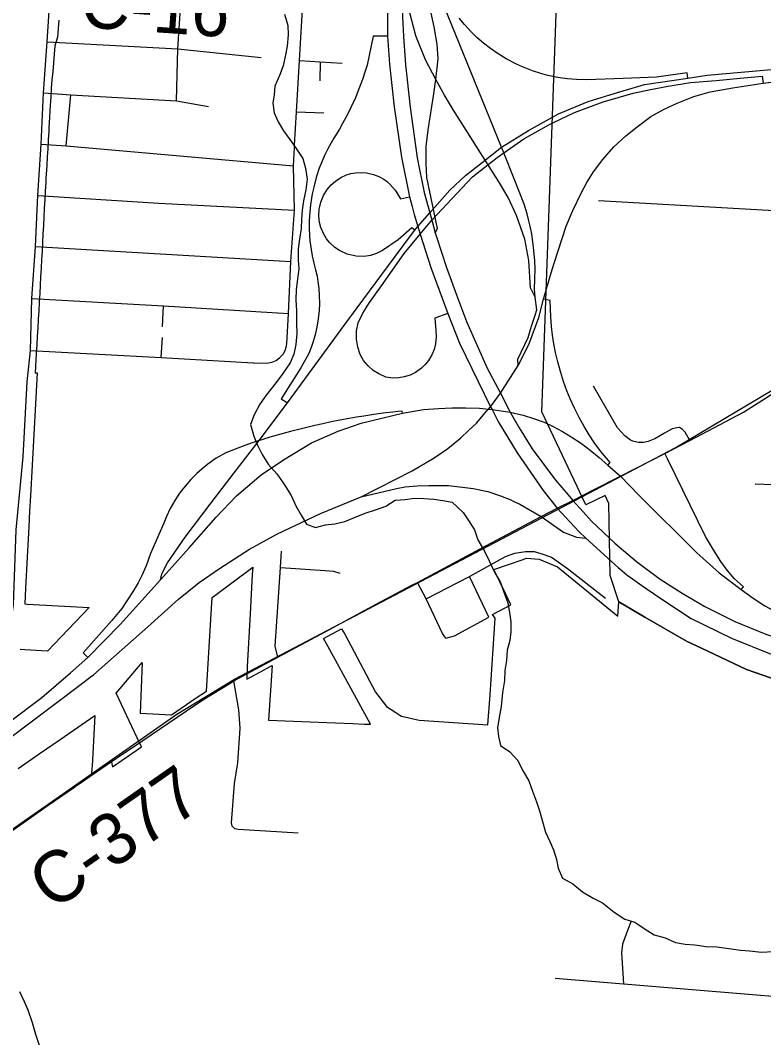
# Model space of a CAD drawing. Extents: x 114604 to 551442, y 316898 to 567001.
# Drawn here: x 230692 to 235031, y 401761 to 407698 of the extents above; entities that cross this region are included whole.
import ezdxf

# ---------------------------------------------------------------- set-up
doc = ezdxf.new("R2010")
doc.units = 0
for name, color, linetype in [('GE_P_Alignment_1000_Bearings', 7, 'Continuous'), ('GE_P_Alignment_1000_Cardinal_Points', 7, 'Continuous'), ('GE_P_Alignment_1000_Stations', 7, 'Continuous'), ('GE_P_Alignment_100_Cardinal_Points', 7, 'Continuous'), ('GE_P_Alignment_100_Stations', 7, 'Continuous'), ('GE_P_Alignment_500_Bearings', 7, 'Continuous'), ('GE_P_Alignment_500_Cardinal_Points', 7, 'Continuous'), ('GE_P_Alignment_500_Stations', 7, 'Continuous'), ('PM_P_Cells', 7, 'Continuous'), ('PM_P_CL_Double_Solid', 7, 'Continuous')]:
    doc.layers.add(name, color=color, linetype=linetype)

msp = doc.modelspace()

# ---------------------------------------------------------------- linework, layer by layer
at = {"layer": 'GE_P_Alignment_1000_Bearings'}
msp.add_lwpolyline([(227281.6, 395269.1), (230042.9, 395159.9), (230087.8, 395770), (230449.8, 400794.4), (230581.2, 402931.9), (231604.7, 403648.4), (231942.7, 403852.5), (234514.3, 405203.9), (235306.5, 405672.9), (236414.8, 406419.1), (237735.6, 407132.6), (238953.3, 407421.8), (239443.8, 407599)], dxfattribs=at)
at = {"layer": 'GE_P_Alignment_1000_Cardinal_Points'}
for p, q in [((232442.3, 407455.9), (232439.6, 407344.3)), ((230959.7, 406965.1), (230986.3, 407263.2)), ((232303.9, 407164.7), (232464.3, 407157.5)), ((230781, 406378.4), (232271.5, 406290.5)), ((231521.6, 405909.5), (231527, 406031.5)), ((231514.3, 405729.8), (231521.5, 405847.8)), ((233426.9, 404214.1), (233314.2, 404451.7))]:
    msp.add_line(p, q, dxfattribs=at)
for points in [[(231603.3, 407228.4), (231611.5, 407531.6), (231630.3, 407829.7), (231649, 408133)], [(232291.7, 406954.2), (232292.6, 406969.9), (232303.9, 407164.7), (232321.2, 407463.6), (232338.4, 407760.7), (232346.1, 407930.8)], [(230848.1, 407573.2), (231611.5, 407531.6), (232097.5, 407481.6)], [(232321.2, 407463.6), (232442.3, 407455.9), (232570.9, 407447.7)], [(230826.8, 407275.1), (230986.3, 407263.2), (231603.3, 407228.4), (231790.3, 407195)], [(230813.3, 406974.5), (230959.7, 406965.1), (232285.6, 406849.6)], [(232185.9, 405713.5), (232207.6, 405729.8), (232227, 405750.3), (232237.4, 405771), (232244.2, 405790.7), (232246.6, 405810), (232256.4, 405988), (232271.5, 406290.5), (232291.4, 406589.8), (232285.6, 406849.6), (232291.7, 406954.2)], [(230794.6, 406676.4), (231500.6, 406631.3), (232291.4, 406589.8)], [(230759.7, 406075.1), (231527, 406031.5), (232256.4, 405988)], [(230751.4, 405771.9), (231514.3, 405729.8), (232050.6, 405699.9), (232055.1, 405699.8)], [(232055.1, 405699.8), (232131.1, 405697.9), (232149.6, 405700.4), (232166, 405705), (232185.9, 405713.5)], [(232194.2, 403981.3), (232179.9, 404046), (232209.8, 404505.2), (232216, 404600.5)], [(233060.4, 404321.1), (233314.2, 404451.7), (233524.2, 404569.1), (233578.8, 404588.8), (233641.5, 404598.9), (233691.4, 404597.6), (233731, 404586.4), (233793.1, 404564.4), (233830.5, 404537.1), (233885.9, 404498.9), (234106.9, 404325.4)], [(232209.8, 404505.2), (232471.7, 404487.3), (232520.5, 404483.9), (232557.6, 404471.8)], [(233175.2, 404091.8), (233155.7, 404119), (233060.4, 404321.1), (233009.3, 404418)], [(233175.2, 404091.8), (233226.5, 404105.1), (233426.9, 404214.1)]]:
    msp.add_lwpolyline(points, dxfattribs=at)
at = {"layer": 'GE_P_Alignment_1000_Stations'}
for points in [[(234588.5, 407361.4), (234701.1, 407378.7), (235515.3, 407451), (235895, 407484.2)], [(233790.6, 406224.3), (233807.2, 406280.8), (233877.4, 406496.5), (233916.6, 406588.5), (233965.5, 406688.7), (233998.6, 406751.5), (234037.5, 406813.2), (234091.4, 406885.4), (234156.3, 406959.5), (234225.9, 407024.2), (234291.6, 407076.8), (234372.2, 407136.4), (234449.5, 407178.7), (234526.8, 407215.1), (234622.7, 407254), (234718.6, 407280.2), (234850.5, 407304.3), (235027.5, 407332.2), (235301.7, 407365.5), (235521.6, 407385.6), (236130.3, 407458.4), (236348.4, 407476.3)], [(231509.7, 404432.6), (231518.2, 404468.2), (231550.8, 404532.7), (231655.1, 404681), (231799.4, 404873.9), (231940.2, 405057.4), (232086, 405245.3), (232252.2, 405466.1), (232374.9, 405633.7), (232587, 405923.7), (232802.6, 406214.8), (232963.4, 406432.4), (232993.9, 406473.3), (233012.9, 406494.8), (233082.6, 406573.9), (233199.8, 406706.4), (233290.7, 406791.6), (233388, 406869.3), (233500.7, 406957.1), (233657.6, 407054.2), (233832.5, 407152.1), (234006, 407224.4), (234158.4, 407271.7), (234335.7, 407322.7), (234588.5, 407361.4)], [(233308.8, 405304), (233355, 405346.6), (233415.5, 405418.7), (233424.4, 405429.3), (233435.8, 405443), (233494.4, 405522.4), (233596.9, 405683.2), (233660.7, 405807), (233719, 405963.8), (233745.3, 406070.1), (233790.6, 406224.3)], [(233230.8, 405235.1), (233262.7, 405261.5), (233308.8, 405304)], [(232681.1, 404916.5), (232979.4, 405068.2), (233107, 405144.7), (233187, 405198.9), (233230.8, 405235.1)], [(231099.5, 403863.8), (231119.5, 403878.9), (231435.8, 404159.1), (231614.4, 404319.2), (231736.1, 404416.8), (231854.4, 404498.5), (232030.1, 404610.9), (232189.3, 404699.6), (232444.1, 404819.6), (232681.1, 404916.5)], [(228621.2, 402077.7), (229322.2, 402577.6), (229965.2, 403036.7), (230621.7, 403502.4), (231039.4, 403818.5), (231099.5, 403863.8)]]:
    msp.add_lwpolyline(points, dxfattribs=at)
at = {"layer": 'GE_P_Alignment_100_Cardinal_Points'}
for points in [[(234066.1, 406646.8), (235127.3, 406586.3), (235636.9, 406557.2)], [(234600.2, 405245.3), (234572.5, 405294.5), (234557.2, 405311), (234538.9, 405320.8), (234523.7, 405320.7), (234495.7, 405313.6), (234451.9, 405288.3), (234396, 405255.3), (234355.9, 405240.5), (234330.1, 405235), (234299.8, 405234.8), (234272.4, 405239.2), (234254.2, 405247.4), (234219.9, 405272.2), (234178.5, 405320.4), (234037.2, 405562.2)], [(234980.9, 404993), (235187, 404985.4), (235651.1, 404968.2)], [(232312.8, 402954.3), (231963.9, 402974.7), (231943.1, 402979.1), (231928.1, 402994.2), (231923.7, 403014.9), (231941.6, 403244.2), (231961.8, 403365), (231974.7, 403566.2), (231967.8, 403674.7), (231938.6, 403843.1)]]:
    msp.add_lwpolyline(points, dxfattribs=at)
at = {"layer": 'GE_P_Alignment_100_Stations'}
for points in [[(235116.1, 403844.3), (234929.6, 403909.9), (234668.3, 404033), (234579.5, 404073.9), (234337.9, 404214.3), (234184.7, 404303.3), (234135.1, 404458.5), (234127.6, 404879), (234106.3, 404924.2), (233993.3, 404870.8), (233736.9, 405413.3), (233827.5, 407954.4)], [(230917.4, 407698.6), (230913.7, 407649.6), (230909.8, 407599.9), (230893.1, 407550.1), (230889, 407499.7), (230885, 407450.1), (230880.9, 407400), (230876.9, 407350.2), (230873, 407301.9), (230869.6, 407251.5), (230866.7, 407200.6), (230861, 407100.1), (230859.3, 407070.1), (230858.1, 407050.4), (230855.2, 407000.1), (230851.7, 406950.8), (230848.7, 406900.7), (230845.8, 406850.4), (230842.9, 406800.6), (230841.4, 406775.8), (230840, 406751.5), (230837, 406700.6), (230834.5, 406652), (230831.8, 406601.8), (230829.2, 406551.9), (230826.6, 406501.2), (230824, 406451.9), (230821.5, 406402.7), (230818.8, 406351.6), (230816, 406301.4), (230813.4, 406252.4), (230810.6, 406201.3), (230808, 406152.9), (230805.3, 406103.8), (230802.2, 406053.1), (230799.3, 406002.9), (230796.5, 405953.9), (230793.6, 405902.9), (230790.7, 405852.6), (230787.9, 405803.8), (230785.4, 405752.7), (230778.8, 405641.3), (230789.7, 405640.6), (230780, 405460.2), (230770.4, 405280.6), (230760.8, 405101), (230751.3, 404922), (230746.5, 404832.7), (230741.6, 404741.4), (230732.2, 404565.7), (230722.4, 404382), (230717.6, 404292.3), (230732.6, 404291.5), (231093.3, 404272.1), (230850.8, 404017.1), (230718.2, 404023.2), (230690.7, 404025.4)], [(230678.9, 403331.5), (230801.6, 403416.4), (230924.8, 403501.5), (230924.8, 403501.5), (231126, 403640.8), (231110.8, 403345.3), (231110.3, 403333.1), (231106.8, 403295.6), (231223.2, 403375.8), (231229.1, 403342), (231400, 403458.5), (231373.8, 403511.4), (231250.9, 403770.5), (231403.5, 403949.5), (231392.2, 403654.4), (231574.7, 403644.5), (231718.7, 403743.7), (231778.7, 403782.6), (231812.1, 404328.6), (232048.4, 404506), (232046, 404463), (232033.3, 404234.7), (232016.3, 403927.4), (232013.8, 403852.6), (232032.5, 403862.8), (232097.2, 403897.7), (232146.6, 403924), (232162.2, 403932.4), (232141.3, 403613.3), (232432.2, 403601.7), (232531.9, 403597.7), (232632.9, 403593.7), (232700, 403591), (232735, 403589.6), (232487.3, 404045.4), (232462.5, 404089.5), (232566.8, 404147.6), (232585.3, 404116.5), (232766, 403777.9), (232829.2, 403694.3), (232884.7, 403658.3), (232906.6, 403642.7), (232917.1, 403637.2), (233019.2, 403613.5), (233420.8, 403586), (233433.7, 403762.2), (233462.9, 404209.7), (233448, 404231.1), (233554.6, 404287.5), (233523.2, 404352.9), (233456.1, 404492.3), (233542, 404522.2), (233621.1, 404549.7), (233646.4, 404558.5), (233721.1, 404553.5), (233828.2, 404508.3), (234179.3, 404220.2), (234184.7, 404303.3), (234337.9, 404214.3), (234579.5, 404073.9), (234668.3, 404033), (234929.6, 403909.9), (235116.1, 403844.3)]]:
    msp.add_lwpolyline(points, dxfattribs=at)
at = {"layer": 'GE_P_Alignment_500_Bearings'}
for points in [[(230625.2, 404036.8), (230623.6, 404084.5), (230652.9, 404286.2), (230666.8, 404723.5), (230708.1, 405150.9), (230731.8, 405588.8), (230751.4, 405771.9), (230759.7, 406075.1), (230781, 406378.4), (230794.6, 406676.4), (230813.3, 406974.5), (230826.8, 407275.1), (230848.1, 407573.2), (230867.9, 407873.8), (230885.8, 408185.1), (230886.8, 408204.7), (230894.1, 408341.9)], [(234600.2, 405245.3), (234913.8, 405410.7), (235176.6, 405578), (235271, 405643.2), (235444.7, 405757.5), (235741.4, 405950.8), (236265.5, 406297.6), (236411.9, 406401.8), (236510.1, 406466.2), (236863.7, 406667.6)], [(234037.4, 404957.2), (234195, 405037.5), (234454.3, 405169.2), (234600.2, 405245.3)], [(232977, 404401), (233009.3, 404418), (233376.5, 404613.8), (233732.4, 404801.8), (233825.8, 404851), (233916.9, 404895.8), (234037.4, 404957.2)], [(231921, 403832.3), (231938.6, 403843.1), (232194.2, 403981.3), (232497.4, 404143.6), (232769.8, 404291.6), (232977, 404401)], [(231357.6, 403462.1), (231656.2, 403663.5), (231757.7, 403732.1), (231921, 403832.3)], [(231228.7, 403374.6), (231284, 403412.4), (231357.6, 403462.1)], [(231100.5, 403286.9), (231104.9, 403289.9), (231224.4, 403371.6), (231228.7, 403374.6)], [(231013.9, 403227.6), (231018, 403230.4), (231061.4, 403260.1), (231100.5, 403286.9)], [(230629, 402958.3), (230854.3, 403117.8), (231001.5, 403219.1), (231013.9, 403227.6)]]:
    msp.add_lwpolyline(points, dxfattribs=at)
at = {"layer": 'GE_P_Alignment_500_Cardinal_Points'}
for points in [[(233114, 406458.8), (233127.7, 406483.6), (233065, 406780.8), (233060.4, 406862.1), (233060.9, 406961.1), (233073.3, 407058.8), (233105.6, 407268.7), (233118, 407352.1), (233130.2, 407473.3), (233124.3, 407559.2), (233108, 407659.4), (233060.8, 407876.5), (233031.1, 408024.7), (233013.2, 408161.3), (233002.8, 408269), (232989.3, 408448.6), (232994.5, 408937.4), (232973.9, 408958.9)], [(233697.4, 406083.1), (233670.6, 406135.9), (233659.6, 406296.1), (233636.5, 406420.9), (233587.3, 406559.9), (233539.7, 406663.7), (233489.6, 406749.3), (233220.9, 407173.2), (233168.2, 407261.3), (233118, 407352.1), (233056, 407467.6), (233000.3, 407607.8), (232965.4, 407741.7), (232953, 407845.8), (232944.2, 407975.9), (232965, 408452.8), (232948.2, 408475.5)], [(233596.9, 405683.2), (233596, 405721.2), (233655.9, 405847.5), (233676.2, 405913.6), (233697.5, 405978), (233705.9, 406008.6), (233697.4, 406083.1), (233692.5, 406127), (233695.9, 406191.5), (233696.3, 406245.1), (233694.7, 406293.7), (233689.9, 406355.7), (233684, 406404.7), (233676.9, 406449.2), (233667.8, 406495.8), (233658.5, 406535.8), (233649.6, 406569.5), (233632.9, 406624.5), (233575.3, 406773.7), (233514, 406924.4), (233500.7, 406957.1), (233099.1, 407944.9)], [(234588.5, 407361.4), (234583.9, 407391.7), (234405.3, 407367.2), (234210, 407359.2), (233998.1, 407351), (233937.8, 407352.4), (233884.3, 407357), (233829.2, 407364.9), (233771.5, 407376.9), (233730.1, 407387.8), (233681, 407403.6), (233623.1, 407426), (233587.7, 407442.1), (233526.8, 407473.9), (233474.8, 407505.9), (233436.1, 407533), (233396.3, 407564), (233357.3, 407598), (233323.6, 407630.7), (233283.7, 407674), (233253, 407711.5)], [(232836.1, 407606.4), (232751, 407606.3), (232716.2, 407436.7), (232704.1, 407400.5), (232689.4, 407353.3), (232668.7, 407297.6), (232647.5, 407246.1), (232623.7, 407193.5), (232597.7, 407141.1), (232575.4, 407099.5), (232554.5, 407063), (232521.6, 407010.3), (232505.4, 406982.8), (232486.3, 406947.7), (232467.4, 406908.9), (232452.9, 406875.8), (232437, 406835), (232419, 406780.5), (232404.2, 406724.8), (232395.7, 406684.9), (232385.6, 406620.7), (232381.4, 406578), (232378.8, 406528.5), (232378.5, 406489.2), (232380.4, 406441.1), (232382.7, 406412), (232388.8, 406361.4), (232395.1, 406323.9), (232404.8, 406281.4), (232415.8, 406241), (232423.7, 406204.6), (232429.2, 406172.9), (232434.2, 406132), (232437, 406092.6), (232437.6, 406044.9), (232435.8, 406003.8), (232430.8, 405955.6), (232422.8, 405907.8), (232412.6, 405863.3), (232401.1, 405823.9), (232391.4, 405795.3), (232375.2, 405754.4), (232329.3, 405669.3), (232214, 405489.9), (232252.2, 405466.1)], [(233799.6, 407099.5), (233926.8, 407160.7), (234093.5, 407221.5), (234268.5, 407272.4), (234371.1, 407293.9), (234472.8, 407313.2), (234604, 407336.1), (234754, 407347.6), (234892.9, 407360.2), (235021.7, 407372.9), (235027.5, 407332.2)], [(233187.6, 405986.9), (233111.6, 405960.4), (233116.9, 405886.9), (233119.2, 405850.4), (233115.5, 405810.9), (233107.2, 405777.7), (233094.4, 405746.2), (233075.2, 405713.7), (233053.2, 405686.7), (233033.2, 405667.8), (232998.7, 405643.3), (232967.4, 405628), (232932.7, 405616.9), (232901, 405611.5), (232867.1, 405610.4), (232825, 405615.7), (232784.8, 405634.4), (232751.1, 405655), (232722, 405681.4), (232695.1, 405712.5), (232676.3, 405748.3), (232662.1, 405789.9), (232653.7, 405837.3), (232654.5, 405885.9), (232664.5, 405933.5), (232690.8, 405989.3), (232730.9, 406050.9), (232799.6, 406148.7), (232933.3, 406337.4), (233025.4, 406450.2), (233094.6, 406531.1), (233332.1, 406783.9), (233475.3, 406897.5), (233514, 406924.4), (233631.7, 407006.3), (233780.1, 407090.1), (233799.6, 407099.5)], [(232993.9, 406473.3), (232976.9, 406486.7), (232897.9, 406416.6), (232805.7, 406354.7), (232771.5, 406337.7), (232736.2, 406326.5), (232699.1, 406320.7), (232652, 406321.5), (232599.4, 406333.5), (232554.9, 406354.1), (232528.2, 406372.5), (232499.5, 406399), (232480, 406422.9), (232462.8, 406450.9), (232446.9, 406488.8), (232439.1, 406518.9), (232434.8, 406555.7), (232436.5, 406595.4), (232445.1, 406636), (232461, 406675.8), (232482.4, 406710.5), (232505.6, 406737.7), (232530.7, 406759.8), (232562, 406780.2), (232596.2, 406795.6), (232622, 406803.4), (232648, 406808.2), (232684.7, 406810.3), (232713.4, 406808), (232753.8, 406798.9), (232784.6, 406786.8), (232813.9, 406770.4), (232834.3, 406755.6), (232849.2, 406742.4), (232879.3, 406707.8), (232910.5, 406655.8), (232963.1, 406668.3)], [(234121, 405102.6), (234135.6, 405116.5), (234080.6, 405181.8), (234042.2, 405234.6), (234012.8, 405278.6), (233982.9, 405327.4), (233953.5, 405380), (233926.3, 405434), (233901.4, 405489), (233882, 405536.6), (233862.5, 405590.3), (233844.2, 405647.9), (233828.5, 405705.4), (233816, 405759.7), (233806.5, 405810), (233798.6, 405860.8), (233792.6, 405912), (233788.2, 405966.9), (233783.8, 406063.3), (233745.3, 406070.1)], [(232923.1, 405405.6), (232921, 405417.8), (232895.1, 405415.1), (232866.8, 405412), (232824.6, 405406.9), (232780.7, 405401.2), (232744.6, 405396.1), (232696.2, 405388.7), (232654.1, 405381.9), (232610.5, 405374.3), (232557.6, 405364.4), (232506.4, 405354.1), (232456.8, 405343.5), (232410.5, 405333), (232333.8, 405314.4), (232269.7, 405297.6), (232148.4, 405264.5), (232096.5, 405248.7), (232086, 405245.3), (232045, 405231.8), (231987.8, 405211.5), (231936.4, 405191.8), (231892.4, 405173.9), (231835.6, 405142.2), (231787.1, 405108.3), (231753.6, 405081.4), (231722.4, 405053.5), (231686.7, 405017.5), (231644.6, 404968.3), (231621.9, 404938), (231593.6, 404895.2), (231567, 404848.4), (231544.4, 404801.7), (231528.8, 404763.8), (231451.4, 404586.7), (231426.6, 404514.6), (231403.5, 404462.8), (231379.1, 404415.5), (231351.4, 404367), (231283.7, 404265.5), (231227, 404195.5), (231058.3, 404006.5), (231086, 403980.3)], [(234900.2, 404376.2), (234912.6, 404392.6), (234860.7, 404438.9), (234818.4, 404489.8), (234780.3, 404539.3), (234738.5, 404607.2), (234691.6, 404686.2), (234469.7, 405138.9), (234454.3, 405169.2)]]:
    msp.add_lwpolyline(points, dxfattribs=at)
at = {"layer": 'GE_P_Alignment_500_Stations'}
msp.add_line((233993.3, 404674.9), (234183.9, 404503.6), dxfattribs=at)
for points in [[(232940.5, 410092.5), (232916.2, 409652.9), (232863.6, 408604.4), (232844.9, 408303.1), (232835.9, 408074), (232836.1, 407606.4), (232847.4, 407441.4), (232874.1, 407193.2), (232916.5, 406898.8), (232963.1, 406668.3), (232978.4, 406611.3)], [(232954.7, 408580.8), (232948.2, 408475.5), (232937.3, 408300.6), (232927.7, 408066.7), (232917.7, 407839.8), (232928.6, 407603.8), (232939.8, 407438.8), (232966.5, 407190.6), (233008.9, 406896.3), (233050, 406693), (233082.6, 406573.9), (233094.6, 406531.1), (233114, 406458.8), (233120.7, 406434.1), (233179.3, 406255), (233237.2, 406096.2), (233296.8, 405940.8), (233416.4, 405668.9), (233494.4, 405522.4), (233550.4, 405411.5), (233604.2, 405320), (233679.5, 405198.1), (233814.9, 405014), (233888.7, 404928.4)], [(232978.4, 406611.3), (232990.6, 406565.7), (233012.9, 406494.8), (233025.4, 406450.2), (233087.9, 406256.1), (233187.6, 405986.9)], [(233187.6, 405986.9), (233255.5, 405813.7), (233435.8, 405443), (233442.3, 405432.3)], [(231086, 403980.3), (231274.1, 404172.5), (231509.7, 404432.6), (231678.2, 404619.8), (231835, 404797.6), (231953.8, 404923.8), (232098.2, 405044.5), (232227.2, 405133.8), (232391.7, 405231.8), (232547.9, 405299.9), (232681.5, 405346.4), (232923.1, 405405.6), (233044.6, 405427.3), (233132.3, 405432.8), (233213.4, 405436.6), (233292.1, 405437.2), (233372.5, 405433.7), (233424.4, 405429.3), (233445.5, 405427), (233550.4, 405411.5), (233626.8, 405393.4), (233687.9, 405374.3), (233748.9, 405352), (233798.6, 405328.9), (233856.4, 405299.2), (233907.8, 405268), (233966.5, 405227.8), (234017.9, 405190), (234071, 405146.6), (234121, 405102.6)], [(233442.3, 405432.3), (233445.5, 405427), (233483.6, 405353.3), (233592.6, 405173.4), (233744.7, 404954.5), (233825.8, 404851), (233952.6, 404713.9), (233993.3, 404674.9)], [(234121, 405102.6), (234195, 405037.5), (234304.4, 404925.5), (234639.7, 404590.1), (234771.5, 404473.4), (234900.2, 404376.2), (234970.4, 404325.5), (235038.5, 404281.5), (235149.2, 404219.7), (235260.7, 404168.3), (235371.1, 404120.8), (235499.7, 404078), (235615.6, 404048.3), (235751.6, 404016.4), (235818.3, 403990.2), (235905.6, 403941.1)], [(232681.1, 404916.5), (232888, 404965.1), (232937.3, 404975.8), (233007.6, 404981.8), (233075.6, 404983.5), (233190.8, 404983.1), (233273.5, 404974.1), (233335.6, 404964.9), (233421.1, 404947.6), (233494.3, 404923.3), (233555.1, 404898.9), (233569.4, 404892.3)], [(233888.7, 404928.4), (233916.9, 404895.8), (233976.5, 404829)], [(231099.5, 403863.8), (231119.5, 403878.9), (231435.8, 404159.1), (231614.4, 404319.2), (231736.1, 404416.8), (231854.4, 404498.5), (232030.1, 404610.9), (232189.3, 404699.6), (232444.1, 404819.6), (232681.1, 404916.5)], [(233569.4, 404892.3), (233607.6, 404874.5), (233732.4, 404801.8), (233861.5, 404710.5), (233938.7, 404681.8), (233993.3, 404674.9)], [(233976.5, 404829), (234025.6, 404774.1), (234162.6, 404647.1), (234288.5, 404539.1), (234425.9, 404436.5), (234555.6, 404355.2), (234686.5, 404276.8), (234862.6, 404190), (235043.2, 404116.1), (235205.2, 404061.6), (235351.4, 404021.6), (235611.3, 403972.6), (235773.5, 403948.2), (235905.6, 403941.1)], [(234183.9, 404503.6), (234191.6, 404496.8), (234231.2, 404461.1), (234339.8, 404385.2), (234454.7, 404307.6), (234608.3, 404206.8), (234843.1, 404092.6), (235074.2, 403998.2), (235239.1, 403947.3), (235469.8, 403888.9), (235605.4, 403869), (235776.2, 403844)], [(225845.6, 399932.7), (226472.7, 400465.3), (226596.9, 400569.1), (226936.9, 400856.5), (227280.8, 401143.8), (227625.1, 401423.9), (227768.5, 401541.6), (227848.8, 401600.3), (228001, 401711.5), (228205.1, 401860), (228588.6, 402132.7), (229275.7, 402636.6), (229955.9, 403125.2), (230629.5, 403603.7), (230817.3, 403745.7), (230984.1, 403889.8), (231086, 403980.3)], [(228621.2, 402077.7), (229322.2, 402577.6), (229965.2, 403036.7), (230621.7, 403502.4), (231039.4, 403818.5), (231099.5, 403863.8)]]:
    msp.add_lwpolyline(points, dxfattribs=at)
at = {"layer": 'PM_P_Cells'}
for points in [[(232233.8, 407733.2), (232253.7, 407667), (232255.6, 407612.9), (232249.5, 407546.7), (232239.4, 407496.6), (232225.3, 407432.5), (232205.2, 407376.4), (232177, 407314.3), (232173, 407264.2), (232164.9, 407214.1), (232172.8, 407157.9), (232196.7, 407105.8), (232228.6, 407053.6)], [(232228.6, 407053.6), (232264.5, 407003.4), (232302.5, 406949.2), (232340.4, 406890.9), (232356.3, 406834.8), (232366.2, 406770.6), (232358.1, 406708.5), (232343.9, 406644.3), (232337.8, 406590.2), (232333.7, 406538.1), (232331.6, 406484), (232321.5, 406421.8), (232313.4, 406363.7), (232313.3, 406297.5), (232317.2, 406247.4), (232309.1, 406187.3), (232303, 406127.1), (232300.9, 406067), (232304.8, 406002.8), (232304.6, 405930.7), (232306.5, 405870.5), (232300.4, 405806.4), (232288.3, 405750.2), (232266.2, 405698.2), (232224.1, 405636.1), (232185.9, 405584.1), (232127.8, 405510), (232089.7, 405458), (232057.5, 405395.9), (232035.4, 405339.8), (232055.3, 405271.6), (232077.2, 405219.4), (232103.1, 405163.2), (232139.1, 405107), (232189, 405050.7), (232230.9, 404992.5), (232272.8, 404924.3), (232302.7, 404860), (232330.6, 404809.9), (232362.6, 404757.7), (232414.6, 404737.5), (232472.6, 404753.4), (232528.7, 404759.3), (232586.7, 404773.2), (232642.8, 404797.2), (232704.9, 404821.1), (232765, 404841), (232825, 404862.9), (232879.1, 404896.9), (232939.2, 404900.8), (232991.2, 404908.7), (233047.2, 404906.6), (233105.3, 404902.5), (233157.3, 404896.3), (233213.3, 404886.2), (233277.2, 404825.9), (233311.1, 404773.7), (233343.1, 404723.5), (233363, 404665.3), (233400.9, 404599.1), (233428.8, 404542.9), (233458.7, 404476.7), (233494.6, 404416.4), (233514.5, 404360.3), (233538.4, 404298), (233546.3, 404241.9), (233554.2, 404187.7), (233554.1, 404129.6), (233550.1, 404079.5), (233533.9, 404021.4), (233529.8, 403961.2), (233519.7, 403903.1), (233517.6, 403845), (233505.5, 403774.8), (233499.3, 403692.6), (233487.2, 403628.5), (233477.1, 403568.4), (233483, 403518.3), (233494.9, 403466.1), (233548.9, 403427.9), (233596.8, 403377.7), (233622.7, 403321.5), (233660.7, 403259.3), (233680.5, 403199.1), (233704.5, 403136.9), (233722.4, 403084.7), (233758.2, 402960.3), (233782.1, 402906.1), (233804, 402856), (233821.9, 402799.8), (233831.8, 402749.6), (233855.7, 402691.4), (233917.7, 402659.2), (233973.7, 402611), (234035.6, 402574.8), (234089.6, 402546.6), (234157.6, 402492.3), (234219.5, 402452.1), (234279.5, 402433.9), (234333.5, 402397.7), (234391.5, 402361.5)], [(234256.6, 402440.9), (234235.4, 402385.9), (234207.3, 402305.8), (234201.2, 402255.6), (234212.2, 402075.2)], [(234391.5, 402361.5), (234455.5, 402343.3), (234515.5, 402315.1), (234573.5, 402307), (234629.5, 402302.9), (234695.5, 402292.7), (234757.6, 402290.6), (234827.6, 402280.4), (234895.6, 402272.2), (234947.6, 402268.1), (235017.7, 402259.9), (235085.7, 402263.8)], [(233814.7, 402108.1), (238704.8, 401702.8)], [(230686.7, 402030.5), (230714.6, 401972.3), (230736.5, 401922.2), (230760.4, 401849.9), (230780.3, 401781.7), (230804.2, 401711.5), (230828.1, 401651.3), (230850, 401599.1), (230873.9, 401536.9), (230901.8, 401474.7), (230915.7, 401422.6), (230941.6, 401364.4), (230951.5, 401314.2), (230959.4, 401254.1), (230965.4, 401195.9), (230977.3, 401145.8), (230999.2, 401083.6), (231015.1, 401025.4), (231039, 400975.2), (231070.9, 400915), (231104.8, 400858.8), (231114.2, 400809.3), (231125.7, 400740.2)]]:
    msp.add_lwpolyline(points, dxfattribs=at)

# ---------------------------------------------------------------- texts
at = {"layer": 'PM_P_CL_Double_Solid'}
for s, height, rotation, p in [('C-16', 300.01, 355.97203, (231036.6, 407659.7)), ('C-377', 300.02, 34.92331, (230880.2, 402494.4))]:
    msp.add_text(s, height=height, rotation=rotation, dxfattribs=at).set_placement(p)

doc.saveas('drawing.dxf')
